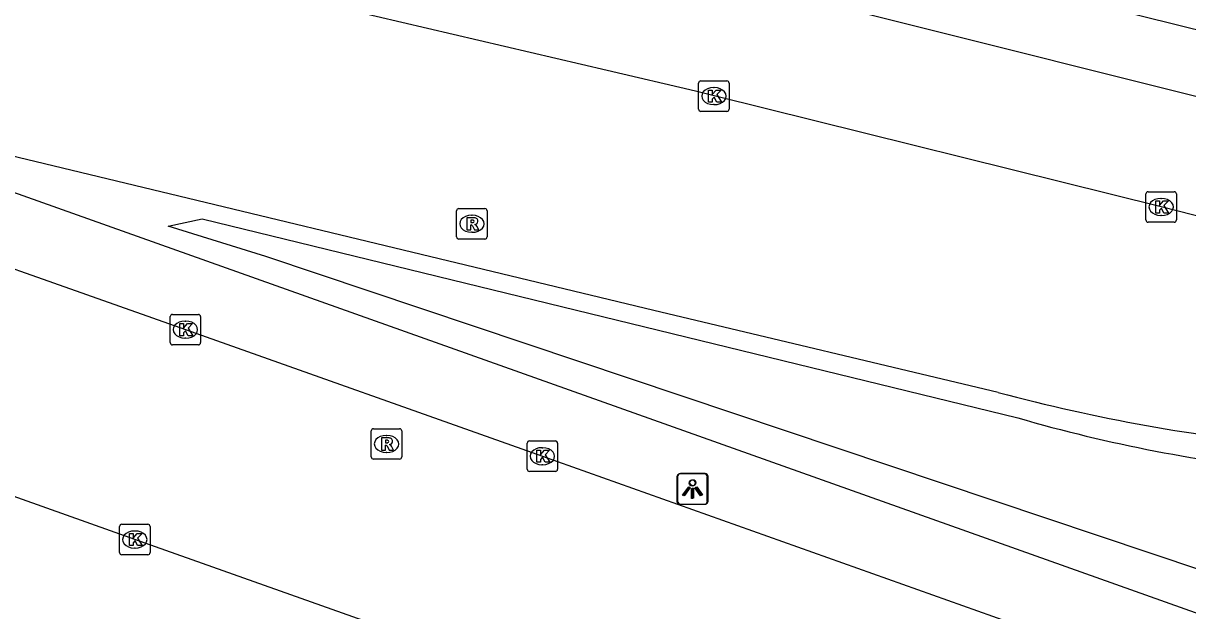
# Model space of a CAD drawing. Extents: x 155018 to 156648, y 383980 to 385733.
# Drawn here: x 155787.84 to 155826.05, y 385120.51 to 385139.79 of the extents above; entities that cross this region are included whole.
import ezdxf

# ---------------------------------------------------------------- set-up
doc = ezdxf.new("R2010")
doc.units = 0
for name, color, linetype in [('IMGEO_Berm_groen', 7, 'Continuous'), ('IMGEO_Fietspad_open', 7, 'Continuous'), ('IMGEO_Kolk', 7, 'Continuous'), ('IMGEO_Lichtpunt', 7, 'Continuous'), ('IMGEO_OVBaan_gesloten', 7, 'Continuous'), ('IMGEO_Rijbaan_lokaal_gesloten', 7, 'Continuous'), ('IMGEO_Rioolput', 7, 'Continuous'), ('IMGEO_Voetpad_gesloten', 7, 'Continuous'), ('IMGEO_Voetpad_open', 7, 'Continuous')]:
    doc.layers.add(name, color=color, linetype=linetype)

msp = doc.modelspace()

# ---------------------------------------------------------------- linework, layer by layer
at = {"layer": 'IMGEO_Berm_groen'}
msp.add_lwpolyline([(155855.706, 385112.163), (155847.019, 385114.952), (155795.804, 385132.138), (155792.593, 385133.129), (155793.713, 385133.374), (155820.471, 385126.841)], dxfattribs=at)
msp.add_arc((155834.422, 385174.758), 49.906, 253.7673, 264.443, dxfattribs=at)
at = {"layer": 'IMGEO_Fietspad_open'}
msp.add_lwpolyline([(155863.767, 385130.004), (155833.358, 385135.627), (155809.964, 385141.492)], dxfattribs=at)
at = {"layer": 'IMGEO_Kolk'}
for p, q in [((155809.999, 385136.975), (155809.999, 385137.827)), ((155810.074, 385137.901), (155810.926, 385137.901)), ((155811, 385137.827), (155811, 385136.975)), ((155810.487, 385137.681), (155810.512, 385137.681)), ((155810.51, 385137.121), (155810.485, 385137.121)), ((155810.926, 385136.901), (155810.074, 385136.901)), ((155824.749, 385134.263), (155825.601, 385134.263)), ((155824.674, 385133.337), (155824.674, 385134.189)), ((155825.162, 385134.043), (155825.187, 385134.043)), ((155825.675, 385134.189), (155825.675, 385133.337)), ((155825.185, 385133.483), (155825.16, 385133.483)), ((155825.601, 385133.263), (155824.749, 385133.263)), ((155792.659, 385129.311), (155792.659, 385130.163)), ((155792.734, 385130.237), (155793.586, 385130.237)), ((155793.66, 385130.163), (155793.66, 385129.311)), ((155793.147, 385130.017), (155793.172, 385130.017)), ((155793.17, 385129.457), (155793.145, 385129.457)), ((155793.586, 385129.237), (155792.734, 385129.237)), ((155804.372, 385125.156), (155804.372, 385126.008)), ((155804.447, 385126.082), (155805.299, 385126.082)), ((155804.86, 385125.862), (155804.885, 385125.862)), ((155805.373, 385126.008), (155805.373, 385125.156)), ((155805.299, 385125.082), (155804.447, 385125.082)), ((155804.883, 385125.302), (155804.858, 385125.302)), ((155791, 385122.422), (155791, 385123.274)), ((155791.075, 385123.348), (155791.927, 385123.348)), ((155792.001, 385123.274), (155792.001, 385122.422)), ((155791.488, 385123.128), (155791.513, 385123.128)), ((155791.511, 385122.568), (155791.486, 385122.568)), ((155791.927, 385122.348), (155791.075, 385122.348))]:
    msp.add_line(p, q, dxfattribs=at)
for points in [[(155809.999, 385136.975), (155809.999, 385137.827)], [(155810.074, 385137.901), (155810.926, 385137.901)], [(155811, 385137.827), (155811, 385136.975)], [(155810.32, 385137.601), (155810.443, 385137.601), (155810.443, 385137.45), (155810.573, 385137.601), (155810.737, 385137.601), (155810.591, 385137.45), (155810.744, 385137.201), (155810.592, 385137.201), (155810.507, 385137.365), (155810.443, 385137.298), (155810.443, 385137.201), (155810.32, 385137.201), (155810.32, 385137.601)], [(155810.926, 385136.901), (155810.074, 385136.901)], [(155824.749, 385134.263), (155825.601, 385134.263)], [(155824.674, 385133.337), (155824.674, 385134.189)], [(155824.995, 385133.963), (155825.118, 385133.963), (155825.118, 385133.812), (155825.248, 385133.963), (155825.412, 385133.963), (155825.266, 385133.812), (155825.419, 385133.563), (155825.267, 385133.563), (155825.182, 385133.727), (155825.118, 385133.66), (155825.118, 385133.563), (155824.995, 385133.563), (155824.995, 385133.963)], [(155825.675, 385134.189), (155825.675, 385133.337)], [(155825.601, 385133.263), (155824.749, 385133.263)], [(155792.659, 385129.311), (155792.659, 385130.163)], [(155792.734, 385130.237), (155793.586, 385130.237)], [(155793.66, 385130.163), (155793.66, 385129.311)], [(155792.98, 385129.937), (155793.103, 385129.937), (155793.103, 385129.786), (155793.233, 385129.937), (155793.397, 385129.937), (155793.251, 385129.786), (155793.404, 385129.537), (155793.252, 385129.537), (155793.167, 385129.701), (155793.103, 385129.634), (155793.103, 385129.537), (155792.98, 385129.537), (155792.98, 385129.937)], [(155793.586, 385129.237), (155792.734, 385129.237)], [(155804.372, 385125.156), (155804.372, 385126.008)], [(155804.447, 385126.082), (155805.299, 385126.082)], [(155805.373, 385126.008), (155805.373, 385125.156)], [(155804.693, 385125.782), (155804.816, 385125.782), (155804.816, 385125.631), (155804.946, 385125.782), (155805.11, 385125.782), (155804.964, 385125.631), (155805.117, 385125.382), (155804.965, 385125.382), (155804.88, 385125.546), (155804.816, 385125.479), (155804.816, 385125.382), (155804.693, 385125.382), (155804.693, 385125.782)], [(155805.299, 385125.082), (155804.447, 385125.082)], [(155791, 385122.422), (155791, 385123.274)], [(155791.075, 385123.348), (155791.927, 385123.348)], [(155792.001, 385123.274), (155792.001, 385122.422)], [(155791.321, 385123.048), (155791.444, 385123.048), (155791.444, 385122.897), (155791.574, 385123.048), (155791.738, 385123.048), (155791.592, 385122.897), (155791.745, 385122.648), (155791.593, 385122.648), (155791.508, 385122.812), (155791.444, 385122.745), (155791.444, 385122.648), (155791.321, 385122.648), (155791.321, 385123.048)], [(155791.927, 385122.348), (155791.075, 385122.348)]]:
    msp.add_lwpolyline(points, dxfattribs=at)
for centre, start, end in [((155810.076, 385137.825), 91.552, 178.448), ((155810.076, 385137.825), 91.552, 178.448), ((155810.924, 385137.825), 1.552, 88.448), ((155810.924, 385137.825), 1.552, 88.448), ((155810.076, 385136.977), 181.552, 268.448), ((155810.076, 385136.977), 181.552, 268.448), ((155810.924, 385136.977), 271.552, 358.448), ((155810.924, 385136.977), 271.552, 358.448), ((155824.751, 385134.187), 91.552, 178.448), ((155824.751, 385134.187), 91.552, 178.448), ((155825.599, 385134.187), 1.552, 88.448), ((155825.599, 385134.187), 1.552, 88.448), ((155824.751, 385133.339), 181.552, 268.448), ((155824.751, 385133.339), 181.552, 268.448), ((155825.599, 385133.339), 271.552, 358.448), ((155825.599, 385133.339), 271.552, 358.448), ((155792.736, 385130.161), 91.552, 178.448), ((155792.736, 385130.161), 91.552, 178.448), ((155793.584, 385130.161), 1.552, 88.448), ((155793.584, 385130.161), 1.552, 88.448), ((155792.736, 385129.313), 181.552, 268.448), ((155792.736, 385129.313), 181.552, 268.448), ((155793.584, 385129.313), 271.552, 358.448), ((155793.584, 385129.313), 271.552, 358.448), ((155804.449, 385126.006), 91.552, 178.448), ((155804.449, 385126.006), 91.552, 178.448), ((155805.297, 385126.006), 1.552, 88.448), ((155805.297, 385126.006), 1.552, 88.448), ((155804.449, 385125.158), 181.552, 268.448), ((155804.449, 385125.158), 181.552, 268.448), ((155805.297, 385125.158), 271.552, 358.448), ((155805.297, 385125.158), 271.552, 358.448), ((155791.077, 385123.272), 91.552, 178.448), ((155791.077, 385123.272), 91.552, 178.448), ((155791.925, 385123.272), 1.552, 88.448), ((155791.925, 385123.272), 1.552, 88.448), ((155791.077, 385122.424), 181.552, 268.448), ((155791.077, 385122.424), 181.552, 268.448), ((155791.925, 385122.424), 271.552, 358.448), ((155791.925, 385122.424), 271.552, 358.448)]:
    msp.add_arc(centre, 0.0765, start, end, dxfattribs=at)
for centre, major_axis, ratio, start_param, end_param in [((155810.486, 385137.401), (-0.387, 0.002), 0.722429, 4.712389, 7.853982), ((155810.511, 385137.401), (-0.39, 0.002), 0.717154, 1.570796, 4.712389), ((155825.161, 385133.763), (-0.387, 0.002), 0.722429, 4.712389, 7.853982), ((155825.186, 385133.763), (-0.39, 0.002), 0.717154, 1.570796, 4.712389), ((155793.146, 385129.737), (-0.387, 0.002), 0.722429, 4.712389, 7.853982), ((155793.171, 385129.737), (-0.39, 0.002), 0.717154, 1.570796, 4.712389), ((155804.859, 385125.582), (-0.387, 0.002), 0.722429, 4.712389, 7.853982), ((155804.884, 385125.582), (-0.39, 0.002), 0.717154, 1.570796, 4.712389), ((155791.487, 385122.848), (-0.387, 0.002), 0.722429, 4.712389, 7.853982), ((155791.512, 385122.848), (-0.39, 0.002), 0.717154, 1.570796, 4.712389)]:
    msp.add_ellipse(centre, major_axis=major_axis, ratio=ratio, start_param=start_param, end_param=end_param, dxfattribs=at)
at = {"layer": 'IMGEO_Lichtpunt'}
for p, q in [((155809.288, 385124.905), (155809.288, 385124.098)), ((155809.288, 385124.905), (155809.288, 385124.098)), ((155809.311, 385124.915), (155809.311, 385124.108)), ((155809.311, 385124.915), (155809.311, 385124.108)), ((155810.19, 385125), (155809.382, 385125)), ((155810.19, 385125), (155809.382, 385125)), ((155810.213, 385125.01), (155809.405, 385125.01)), ((155810.213, 385125.01), (155809.405, 385125.01)), ((155810.284, 385124.098), (155810.284, 385124.905)), ((155810.284, 385124.098), (155810.284, 385124.905)), ((155810.307, 385124.108), (155810.307, 385124.915)), ((155810.307, 385124.108), (155810.307, 385124.915)), ((155809.382, 385124.004), (155810.19, 385124.004)), ((155809.382, 385124.004), (155810.19, 385124.004)), ((155809.405, 385124.014), (155810.213, 385124.014)), ((155809.405, 385124.014), (155810.213, 385124.014))]:
    msp.add_line(p, q, dxfattribs=at)
for points in [[(155809.662, 385124.569), (155809.701, 385124.541), (155809.513, 385124.279), (155809.475, 385124.306), (155809.662, 385124.569)], [(155809.685, 385124.579), (155809.724, 385124.551), (155809.536, 385124.289), (155809.498, 385124.316), (155809.685, 385124.579)], [(155809.764, 385124.521), (155809.811, 385124.521), (155809.811, 385124.199), (155809.764, 385124.199), (155809.764, 385124.521)], [(155809.787, 385124.531), (155809.834, 385124.531), (155809.834, 385124.209), (155809.787, 385124.209), (155809.787, 385124.531)], [(155809.874, 385124.541), (155809.912, 385124.568), (155810.099, 385124.306), (155810.06, 385124.278), (155809.874, 385124.541)], [(155809.897, 385124.551), (155809.935, 385124.578), (155810.122, 385124.316), (155810.083, 385124.288), (155809.897, 385124.551)]]:
    msp.add_lwpolyline(points, dxfattribs=at)
for centre in [(155809.787, 385124.703), (155809.81, 385124.713)]:
    msp.add_circle(centre, 0.0994, dxfattribs=at)
for centre, start, end in [((155809.382, 385124.905), 90, 180), ((155809.382, 385124.905), 90, 180), ((155809.405, 385124.915), 90, 180), ((155809.405, 385124.915), 90, 180), ((155810.19, 385124.905), 0, 90), ((155810.19, 385124.905), 0, 90), ((155810.213, 385124.915), 0, 90), ((155810.213, 385124.915), 0, 90), ((155809.382, 385124.098), 180, 270), ((155809.382, 385124.098), 180, 270), ((155809.405, 385124.108), 180, 270), ((155809.405, 385124.108), 180, 270), ((155810.19, 385124.098), 270, 0), ((155810.19, 385124.098), 270, 360), ((155810.213, 385124.108), 270, 0), ((155810.213, 385124.108), 270, 360)]:
    msp.add_arc(centre, 0.0946, start, end, dxfattribs=at)
at = {"layer": 'IMGEO_OVBaan_gesloten'}
for points in [[(155782.136, 385133.64), (155793.16, 385129.736), (155804.872, 385125.581), (155825.054, 385118.41), (155850.149, 385109.513), (155854.83, 385107.776), (155860.708, 385105.533), (155861.284, 385105.323), (155861.726, 385105.159), (155862.217, 385104.966), (155862.396, 385104.903)], [(155803.429, 385118.62), (155791.502, 385122.848), (155778.195, 385127.589)]]:
    msp.add_lwpolyline(points, dxfattribs=at)
at = {"layer": 'IMGEO_Rijbaan_lokaal_gesloten'}
for points in [[(155852.219, 385126.863), (155836.273, 385130.938), (155825.175, 385133.762), (155810.554, 385137.4), (155809.901, 385137.565), (155806.993, 385138.243), (155796.05, 385140.814), (155792.568, 385141.638)], [(155819.828, 385127.674), (155808.524, 385130.366), (155785.896, 385135.811), (155785.488, 385135.909)]]:
    msp.add_lwpolyline(points, dxfattribs=at)
msp.add_arc((155835.272, 385185.501), 59.853, 255.0472, 264.59916, dxfattribs=at)
at = {"layer": 'IMGEO_Rioolput'}
for p, q in [((155802.059, 385132.785), (155802.059, 385133.637)), ((155802.134, 385133.711), (155802.986, 385133.711)), ((155802.547, 385133.491), (155802.572, 385133.491)), ((155803.06, 385133.637), (155803.06, 385132.785)), ((155802.57, 385132.931), (155802.545, 385132.931)), ((155802.986, 385132.711), (155802.134, 385132.711)), ((155799.259, 385125.559), (155799.259, 385126.411)), ((155799.334, 385126.485), (155800.186, 385126.485)), ((155799.747, 385126.265), (155799.772, 385126.265)), ((155800.26, 385126.411), (155800.26, 385125.559)), ((155800.186, 385125.485), (155799.334, 385125.485)), ((155799.77, 385125.705), (155799.745, 385125.705))]:
    msp.add_line(p, q, dxfattribs=at)
for points in [[(155802.059, 385132.785), (155802.059, 385133.637)], [(155802.134, 385133.711), (155802.986, 385133.711)], [(155803.06, 385133.637), (155803.06, 385132.785)], [(155802.648, 385133.409), (155802.396, 385133.411), (155802.396, 385133.011)], [(155802.396, 385133.011), (155802.52, 385133.011), (155802.52, 385133.173), (155802.531, 385133.173)], [(155802.574, 385133.33), (155802.52, 385133.33), (155802.52, 385133.249)], [(155802.52, 385133.249), (155802.572, 385133.249)], [(155802.578, 385133.144), (155802.649, 385133.011), (155802.789, 385133.011), (155802.724, 385133.137)], [(155802.986, 385132.711), (155802.134, 385132.711)], [(155799.259, 385125.559), (155799.259, 385126.411)], [(155799.334, 385126.485), (155800.186, 385126.485)], [(155800.26, 385126.411), (155800.26, 385125.559)], [(155799.848, 385126.183), (155799.596, 385126.185), (155799.596, 385125.785)], [(155799.596, 385125.785), (155799.72, 385125.785), (155799.72, 385125.947), (155799.731, 385125.947)], [(155799.774, 385126.104), (155799.72, 385126.104), (155799.72, 385126.023)], [(155799.72, 385126.023), (155799.772, 385126.023)], [(155799.778, 385125.918), (155799.849, 385125.785), (155799.989, 385125.785), (155799.924, 385125.911)], [(155800.186, 385125.485), (155799.334, 385125.485)]]:
    msp.add_lwpolyline(points, dxfattribs=at)
for centre, radius, start, end in [((155802.136, 385133.635), 0.0765, 91.552, 178.448), ((155802.136, 385133.635), 0.0765, 91.552, 178.448), ((155802.984, 385133.635), 0.0765, 1.552, 88.448), ((155802.984, 385133.635), 0.0765, 1.552, 88.448), ((155802.53, 385133.12), 0.0533, 26.0293, 88.6989), ((155802.556, 385133.438), 0.19, 274.7715, 282.9687), ((155802.58, 385133.234), 0.0964, 77.0061, 93.1865), ((155802.594, 385133.291), 0.0378, 276.6634, 79.6772), ((155802.647, 385133.299), 0.109, 350.3612, 89.416), ((155802.645, 385133.299), 0.112, 277.5842, 350.9817), ((155802.629, 385133.084), 0.108, 29.5134, 73.7905), ((155802.136, 385132.787), 0.0765, 181.552, 268.448), ((155802.136, 385132.787), 0.0765, 181.552, 268.448), ((155802.984, 385132.787), 0.0765, 271.552, 358.448), ((155802.984, 385132.787), 0.0765, 271.552, 358.448), ((155799.336, 385126.409), 0.0765, 91.552, 178.448), ((155799.336, 385126.409), 0.0765, 91.552, 178.448), ((155800.184, 385126.409), 0.0765, 1.552, 88.448), ((155800.184, 385126.409), 0.0765, 1.552, 88.448), ((155799.73, 385125.894), 0.0533, 26.0293, 88.6989), ((155799.756, 385126.212), 0.19, 274.7715, 282.9687), ((155799.78, 385126.008), 0.0964, 77.0061, 93.1865), ((155799.794, 385126.065), 0.0378, 276.6634, 79.6772), ((155799.847, 385126.073), 0.109, 350.3612, 89.416), ((155799.845, 385126.073), 0.112, 277.5842, 350.9817), ((155799.829, 385125.858), 0.108, 29.5134, 73.7905), ((155799.336, 385125.561), 0.0765, 181.552, 268.448), ((155799.336, 385125.561), 0.0765, 181.552, 268.448), ((155800.184, 385125.561), 0.0765, 271.552, 358.448), ((155800.184, 385125.561), 0.0765, 271.552, 358.448)]:
    msp.add_arc(centre, radius, start, end, dxfattribs=at)
for centre, major_axis, ratio, start_param, end_param in [((155802.546, 385133.211), (-0.387, 0.002), 0.722429, 4.712389, 7.853982), ((155802.571, 385133.211), (-0.39, 0.002), 0.717154, 1.570796, 4.712389), ((155799.746, 385125.985), (-0.387, 0.002), 0.722429, 4.712389, 7.853982), ((155799.771, 385125.985), (-0.39, 0.002), 0.717154, 1.570796, 4.712389)]:
    msp.add_ellipse(centre, major_axis=major_axis, ratio=ratio, start_param=start_param, end_param=end_param, dxfattribs=at)
at = {"layer": 'IMGEO_Voetpad_gesloten'}
msp.add_lwpolyline([(155785.488, 385135.909), (155785.21, 385135.062), (155785.696, 385134.889), (155848.606, 385112.514)], dxfattribs=at)
at = {"layer": 'IMGEO_Voetpad_open'}
msp.add_lwpolyline([(155864.151, 385132.093), (155833.875, 385137.701), (155817.5, 385141.774), (155790.654, 385150.718)], dxfattribs=at)

doc.saveas('drawing.dxf')
